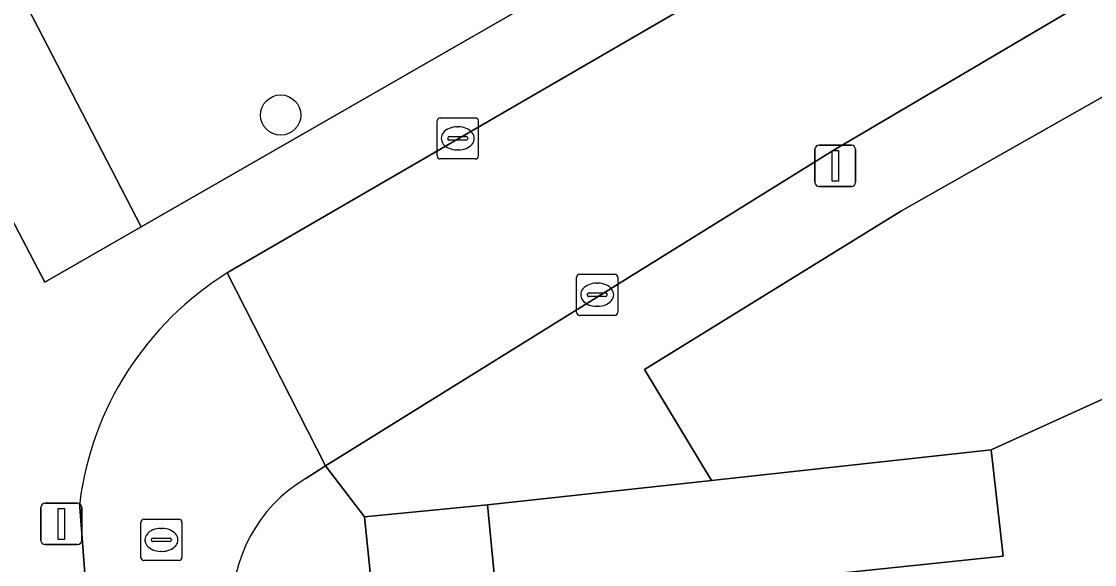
# Model space of a CAD drawing. Extents: x 163008 to 163854, y 382777 to 383982.
# Drawn here: x 163649.93 to 163676, y 383653.28 to 383666.46 of the extents above; entities that cross this region are included whole.
import ezdxf

# ---------------------------------------------------------------- set-up
doc = ezdxf.new("R2010")
doc.units = 0
for name, color, linetype in [('IMGEO_Boom', 7, 'Continuous'), ('IMGEO_Erf', 7, 'Continuous'), ('IMGEO_Grasland_overig', 7, 'Continuous'), ('IMGEO_Groenvoorziening', 7, 'Continuous'), ('IMGEO_Kolk', 7, 'Continuous'), ('IMGEO_Lichtmast', 7, 'Continuous'), ('IMGEO_Pand', 7, 'Continuous'), ('IMGEO_Rijbaan_lokaal_gesloten', 7, 'Continuous'), ('IMGEO_Rijbaan_lokaal_open', 7, 'Continuous'), ('IMGEO_Rioolput', 7, 'Continuous'), ('IMGEO_Voetpad_open', 7, 'Continuous')]:
    doc.layers.add(name, color=color, linetype=linetype)

msp = doc.modelspace()

# ---------------------------------------------------------------- linework, layer by layer
at = {"layer": 'IMGEO_Boom'}
msp.add_circle((163656.23, 383664.188), 0.489, dxfattribs=at)
at = {"layer": 'IMGEO_Erf'}
for points in [[(163679.116, 383658.62), (163673.485, 383656.061), (163673.779, 383653.476), (163669.049, 383652.985), (163669.24, 383650.6), (163669.42, 383648.36), (163674.201, 383648.822), (163674.455, 383646.279), (163674.697, 383643.849), (163673.735, 383643.747), (163672.148, 383643.579), (163672.334, 383641.35), (163671.452, 383641.276), (163670.624, 383641.207), (163670.826, 383638.79), (163675.478, 383639.17), (163675.719, 383636.417), (163675.902, 383634.336), (163671.23, 383633.995), (163671.383, 383631.385)], [(163665.175, 383607.481), (163664.936, 383612.082), (163664.692, 383616.77), (163664.448, 383621.459), (163664.205, 383626.147), (163664.196, 383626.314), (163663.862, 383630.829), (163663.516, 383635.51), (163663.176, 383640.105), (163663.161, 383640.308), (163663.141, 383640.581), (163662.638, 383640.539), (163662.17, 383645.322), (163661.725, 383649.865), (163661.25, 383654.722), (163658.266, 383654.433), (163659.563, 383641.762), (163661.092, 383620.764), (163661.69, 383608.932)]]:
    msp.add_lwpolyline(points, dxfattribs=at)
at = {"layer": 'IMGEO_Grasland_overig'}
msp.add_lwpolyline([(163685.561, 383663.105), (163687.145, 383670.841), (163686.029, 383670.208), (163671.309, 383661.862), (163665.064, 383658.011), (163666.697, 383655.318), (163673.485, 383656.061), (163679.116, 383658.62), (163680.502, 383658.99), (163680.423, 383659.721), (163684.369, 383660.147), (163684.382, 383660.027), (163684.859, 383660.154), (163685.046, 383660.204)], close=True, dxfattribs=at)
at = {"layer": 'IMGEO_Groenvoorziening'}
msp.add_lwpolyline([(163652.843, 383661.478), (163647.325, 383672.114), (163644.892, 383670.838), (163650.504, 383660.134)], close=True, dxfattribs=at)
at = {"layer": 'IMGEO_Kolk'}
for p, q in [((163660.105, 383664.122), (163660.957, 383664.122)), ((163660.03, 383663.196), (163660.03, 383664.048)), ((163660.518, 383663.902), (163660.543, 383663.902)), ((163661.031, 383664.048), (163661.031, 383663.196)), ((163660.289, 383663.616), (163660.289, 383663.628)), ((163660.332, 383663.665), (163660.73, 383663.665)), ((163660.773, 383663.628), (163660.773, 383663.616)), ((163660.727, 383663.579), (163660.329, 383663.579)), ((163660.541, 383663.342), (163660.516, 383663.342)), ((163660.957, 383663.122), (163660.105, 383663.122)), ((163663.418, 383659.4), (163663.418, 383660.252)), ((163663.493, 383660.326), (163664.345, 383660.326)), ((163664.419, 383660.252), (163664.419, 383659.4)), ((163663.906, 383660.106), (163663.931, 383660.106)), ((163663.677, 383659.82), (163663.677, 383659.832)), ((163664.115, 383659.783), (163663.717, 383659.783)), ((163663.72, 383659.869), (163664.118, 383659.869)), ((163664.161, 383659.832), (163664.161, 383659.82)), ((163663.929, 383659.546), (163663.904, 383659.546)), ((163664.345, 383659.326), (163663.493, 383659.326))]:
    msp.add_line(p, q, dxfattribs=at)
for points in [[(163660.105, 383664.122), (163660.957, 383664.122)], [(163660.03, 383663.196), (163660.03, 383664.048)], [(163661.031, 383664.048), (163661.031, 383663.196)], [(163660.957, 383663.122), (163660.105, 383663.122)], [(163663.418, 383659.4), (163663.418, 383660.252)], [(163663.493, 383660.326), (163664.345, 383660.326)], [(163664.419, 383660.252), (163664.419, 383659.4)], [(163664.345, 383659.326), (163663.493, 383659.326)]]:
    msp.add_lwpolyline(points, dxfattribs=at)
for centre, radius, start, end in [((163660.107, 383664.046), 0.0765, 91.552, 178.448), ((163660.107, 383664.046), 0.0765, 91.552, 178.448), ((163660.955, 383664.046), 0.0765, 1.552, 88.448), ((163660.955, 383664.046), 0.0765, 1.552, 88.448), ((163660.329, 383663.625), 0.0403, 85.8775, 175.7526), ((163660.326, 383663.615), 0.0366, 178.938, 274.7102), ((163660.73, 383663.622), 0.043, 264.8664, 352.4533), ((163660.734, 383663.627), 0.0386, 1.7309, 96.639), ((163660.107, 383663.198), 0.0765, 181.552, 268.448), ((163660.107, 383663.198), 0.0765, 181.552, 268.448), ((163660.955, 383663.198), 0.0765, 271.552, 358.448), ((163660.955, 383663.198), 0.0765, 271.552, 358.448), ((163663.495, 383660.25), 0.0765, 91.552, 178.448), ((163663.495, 383660.25), 0.0765, 91.552, 178.448), ((163664.343, 383660.25), 0.0765, 1.552, 88.448), ((163664.343, 383660.25), 0.0765, 1.552, 88.448), ((163663.717, 383659.829), 0.0403, 85.8775, 175.7526), ((163663.714, 383659.819), 0.0366, 178.938, 274.7102), ((163664.118, 383659.826), 0.043, 264.8664, 352.4533), ((163664.122, 383659.831), 0.0386, 1.7309, 96.639), ((163663.495, 383659.402), 0.0765, 181.552, 268.448), ((163663.495, 383659.402), 0.0765, 181.552, 268.448), ((163664.343, 383659.402), 0.0765, 271.552, 358.448), ((163664.343, 383659.402), 0.0765, 271.552, 358.448)]:
    msp.add_arc(centre, radius, start, end, dxfattribs=at)
for centre, major_axis, ratio, start_param, end_param in [((163660.517, 383663.622), (-0.387, 0.002), 0.722429, 4.712389, 7.853982), ((163660.542, 383663.622), (-0.39, 0.002), 0.717154, 1.570796, 4.712389), ((163663.905, 383659.826), (-0.387, 0.002), 0.722429, 4.712389, 7.853982), ((163663.93, 383659.826), (-0.39, 0.002), 0.717154, 1.570796, 4.712389)]:
    msp.add_ellipse(centre, major_axis=major_axis, ratio=ratio, start_param=start_param, end_param=end_param, dxfattribs=at)
at = {"layer": 'IMGEO_Lichtmast'}
for p, q in [((163669.206, 383662.556), (163669.206, 383663.356)), ((163669.206, 383663.356), (163669.206, 383662.556)), ((163669.306, 383663.456), (163670.096, 383663.456)), ((163670.096, 383663.456), (163669.306, 383663.456)), ((163670.196, 383663.356), (163670.196, 383662.556)), ((163670.196, 383662.556), (163670.196, 383663.356)), ((163670.096, 383662.456), (163669.306, 383662.456)), ((163669.306, 383662.456), (163670.096, 383662.456)), ((163650.508, 383654.762), (163651.298, 383654.762)), ((163651.298, 383654.762), (163650.508, 383654.762)), ((163650.408, 383653.862), (163650.408, 383654.662)), ((163650.408, 383654.662), (163650.408, 383653.862)), ((163651.398, 383654.662), (163651.398, 383653.862)), ((163651.398, 383653.862), (163651.398, 383654.662)), ((163651.298, 383653.762), (163650.508, 383653.762)), ((163650.508, 383653.762), (163651.298, 383653.762))]:
    msp.add_line(p, q, dxfattribs=at)
for points in [[(163669.626, 383663.331), (163669.776, 383663.331), (163669.776, 383662.581), (163669.626, 383662.581), (163669.626, 383663.331)], [(163650.828, 383654.637), (163650.978, 383654.637), (163650.978, 383653.887), (163650.828, 383653.887), (163650.828, 383654.637)]]:
    msp.add_lwpolyline(points, dxfattribs=at)
for centre, start, end in [((163669.306, 383663.356), 90, 180), ((163669.306, 383663.356), 90, 180), ((163670.096, 383663.356), 0, 90), ((163670.096, 383663.356), 360, 90), ((163669.306, 383662.556), 180, 270), ((163669.306, 383662.556), 180, 270), ((163670.096, 383662.556), 270, 0), ((163670.096, 383662.556), 270, 0), ((163650.508, 383654.662), 90, 180), ((163650.508, 383654.662), 90, 180), ((163651.298, 383654.662), 0, 90), ((163651.298, 383654.662), 360, 90), ((163650.508, 383653.862), 180, 270), ((163650.508, 383653.862), 180, 270), ((163651.298, 383653.862), 270, 0), ((163651.298, 383653.862), 270, 0)]:
    msp.add_arc(centre, 0.1, start, end, dxfattribs=at)
at = {"layer": 'IMGEO_Pand'}
msp.add_lwpolyline([(163669.24, 383650.6), (163669.049, 383652.985), (163673.779, 383653.476), (163673.485, 383656.061), (163666.697, 383655.318), (163661.25, 383654.722), (163661.725, 383649.865)], close=True, dxfattribs=at)
at = {"layer": 'IMGEO_Rijbaan_lokaal_gesloten'}
msp.add_lwpolyline([(163685.564, 383672.456), (163686.018, 383672.695), (163689.177, 383674.357), (163689.971, 383674.775), (163693.942, 383676.865), (163700.064, 383679.768), (163698.049, 383683.962), (163685.458, 383677.914), (163679.699, 383674.695), (163666.841, 383667.271), (163655.111, 383660.464), (163654.932, 383660.356), (163657.318, 383655.673), (163669.646, 383663.331), (163681.594, 383670.366)], close=True, dxfattribs=at)
at = {"layer": 'IMGEO_Rijbaan_lokaal_open'}
for points in [[(163656.841, 383655.368), (163657.318, 383655.673), (163654.932, 383660.356)], [(163651.348, 383654.775), (163651.52, 383652.42), (163651.581, 383651.841)]]:
    msp.add_lwpolyline(points, dxfattribs=at)
for centre, radius, start, end in [((163659.025, 383653.786), 7.74, 121.9224, 172.6622), ((163658.707, 383652.229), 3.652, 120.7372, 183.0679)]:
    msp.add_arc(centre, radius, start, end, dxfattribs=at)
at = {"layer": 'IMGEO_Rioolput'}
for p, q in [((163652.832, 383653.449), (163652.832, 383654.301)), ((163652.907, 383654.375), (163653.759, 383654.375)), ((163653.833, 383654.301), (163653.833, 383653.449)), ((163653.32, 383654.155), (163653.345, 383654.155)), ((163653.091, 383653.869), (163653.091, 383653.881)), ((163653.529, 383653.832), (163653.131, 383653.832)), ((163653.134, 383653.918), (163653.532, 383653.918)), ((163653.575, 383653.881), (163653.575, 383653.869)), ((163653.343, 383653.595), (163653.318, 383653.595)), ((163653.759, 383653.375), (163652.907, 383653.375))]:
    msp.add_line(p, q, dxfattribs=at)
for points in [[(163652.832, 383653.449), (163652.832, 383654.301)], [(163652.907, 383654.375), (163653.759, 383654.375)], [(163653.833, 383654.301), (163653.833, 383653.449)], [(163653.759, 383653.375), (163652.907, 383653.375)]]:
    msp.add_lwpolyline(points, dxfattribs=at)
for centre, radius, start, end in [((163652.909, 383654.299), 0.0765, 91.552, 178.448), ((163652.909, 383654.299), 0.0765, 91.552, 178.448), ((163653.757, 383654.299), 0.0765, 1.552, 88.448), ((163653.757, 383654.299), 0.0765, 1.552, 88.448), ((163653.131, 383653.878), 0.0403, 85.8775, 175.7526), ((163653.128, 383653.868), 0.0366, 178.938, 274.7102), ((163653.532, 383653.875), 0.043, 264.8664, 352.4533), ((163653.536, 383653.88), 0.0386, 1.7309, 96.639), ((163652.909, 383653.451), 0.0765, 181.552, 268.448), ((163652.909, 383653.451), 0.0765, 181.552, 268.448), ((163653.757, 383653.451), 0.0765, 271.552, 358.448), ((163653.757, 383653.451), 0.0765, 271.552, 358.448)]:
    msp.add_arc(centre, radius, start, end, dxfattribs=at)
for centre, major_axis, ratio, start_param, end_param in [((163653.319, 383653.875), (-0.387, 0.002), 0.722429, 4.712389, 7.853982), ((163653.344, 383653.875), (-0.39, 0.002), 0.717154, 1.570796, 4.712389)]:
    msp.add_ellipse(centre, major_axis=major_axis, ratio=ratio, start_param=start_param, end_param=end_param, dxfattribs=at)
at = {"layer": 'IMGEO_Voetpad_open'}
for points in [[(163663.967, 383680.839), (163647.325, 383672.114), (163652.843, 383661.478), (163665.324, 383668.646)], [(163690.488, 383673.708), (163686.051, 383671.457), (163685.564, 383672.456), (163681.594, 383670.366), (163669.646, 383663.331), (163657.318, 383655.673), (163658.266, 383654.433), (163661.25, 383654.722), (163666.697, 383655.318), (163665.064, 383658.011), (163671.309, 383661.862), (163686.029, 383670.208), (163687.145, 383670.841), (163688.783, 383671.671), (163689.557, 383672.064)], [(163665.324, 383668.646), (163652.843, 383661.478), (163650.504, 383660.134), (163644.892, 383670.838), (163640.853, 383668.953), (163642.272, 383666.058), (163643.7, 383663.353), (163645.816, 383664.476), (163647.519, 383661.275), (163647.803, 383660.003), (163647.924, 383658.462), (163648.045, 383656.927), (163648.307, 383653.589), (163649.555, 383640.576), (163649.657, 383639.04), (163650.896, 383621.512), (163651.105, 383614.753), (163651.819, 383591.513), (163651.249, 383559.038)], [(163654.932, 383660.356), (163655.111, 383660.464), (163666.841, 383667.271)], [(163661.591, 383561.834), (163661.958, 383574.608), (163662.083, 383587.709), (163661.993, 383592.571), (163661.918, 383596.631), (163661.69, 383608.932), (163661.092, 383620.764), (163659.563, 383641.762), (163658.266, 383654.433), (163657.318, 383655.673), (163656.841, 383655.368)], [(163651.581, 383651.841), (163651.52, 383652.42), (163651.348, 383654.775)]]:
    msp.add_lwpolyline(points, dxfattribs=at)
for centre, radius, start, end in [((163659.025, 383653.786), 7.74, 121.9224, 172.6622), ((163658.707, 383652.229), 3.652, 120.7372, 183.0679)]:
    msp.add_arc(centre, radius, start, end, dxfattribs=at)

doc.saveas('drawing.dxf')
